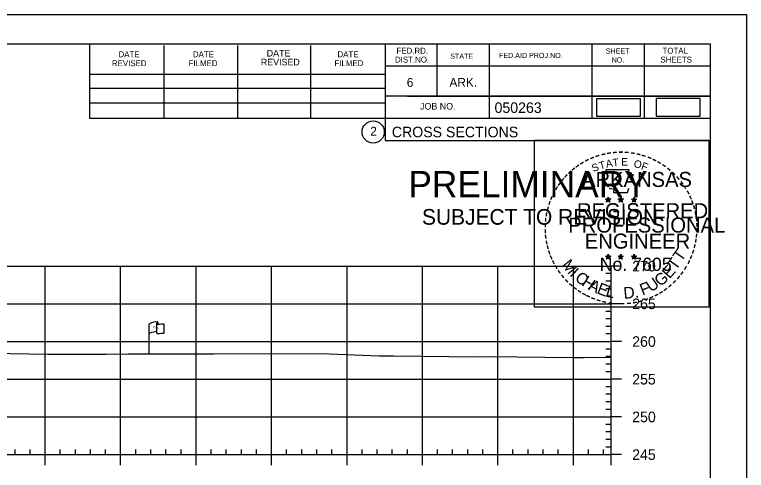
# Model space of a CAD drawing. Extents: x 1365647 to 1367999, y 387113 to 400173.
# Drawn here: x 1365960 to 1366057, y 387525.6 to 387586.1 of the extents above; entities that cross this region are included whole.
import ezdxf

# ---------------------------------------------------------------- set-up
doc = ezdxf.new("R2010")
doc.units = 0
for name, color, linetype in [('E_Existing ROW', 7, 'Continuous'), ('R_Axis', 7, 'Continuous'), ('R_Axis Annot', 7, 'Continuous'), ('R_Border', 7, 'Continuous'), ('R_Border PE', 7, 'Continuous'), ('R_Border Prem', 7, 'Continuous'), ('R_Detour', 7, 'Continuous'), ('R_Exist Surface', 7, 'Continuous'), ('R_Grid', 7, 'Continuous'), ('R_No Plot', 7, 'Continuous')]:
    doc.layers.add(name, color=color, linetype=linetype)

msp = doc.modelspace()

# ---------------------------------------------------------------- linework, layer by layer
at = {"layer": 'E_Existing ROW'}
for p, q in [((1365979.033, 387545.272), (1365979.033, 387545.031)), ((1365977.87, 387541.07), (1365977.87, 387545.021)), ((1365978.866, 387545.116), (1365978.866, 387545.102)), ((1365978.866, 387545.102), (1365978.866, 387543.875)), ((1365979.801, 387545.078), (1365979.801, 387543.838))]:
    msp.add_line(p, q, dxfattribs=at)
for centre, radius, start, end in [((1365978.943, 387545.116), 0.078, 88.6458, 274.28284), ((1365978.955, 387545.272), 0.0783, 263.07118, 93.95638), ((1365978.944, 387543.875), 0.0783, 180, 273.95638)]:
    msp.add_arc(centre, radius, start, end, dxfattribs=at)
for centre, major_axis, ratio, start_param, end_param in [((1365979.452, 387545.064), (-1.582, -0.043), 0.19887, 5.030368, 6.283185), ((1365980.159, 387545.18), (-1.227, -0.134), 0.052933, 0.159456, 1.268315), ((1365979.447, 387543.746), (-1.582, -0.043), 0.19887, 5.083035, 6.194897), ((1365980.159, 387543.94), (-1.227, -0.134), 0.052933, 0.159456, 1.268315)]:
    msp.add_ellipse(centre, major_axis=major_axis, ratio=ratio, start_param=start_param, end_param=end_param, dxfattribs=at)
at = {"layer": 'R_Axis'}
for p, q in [((1366039.095, 387527.717), (1366039.095, 387552.717)), ((1366040.495, 387552.717), (1366039.095, 387552.717)), ((1366039.095, 387551.717), (1366038.395, 387551.717)), ((1366039.095, 387550.717), (1366038.395, 387550.717)), ((1366039.095, 387549.717), (1366038.395, 387549.717)), ((1366039.095, 387548.717), (1366038.395, 387548.717)), ((1366040.495, 387547.717), (1366039.095, 387547.717)), ((1366039.095, 387546.717), (1366038.395, 387546.717)), ((1366039.095, 387545.717), (1366038.395, 387545.717)), ((1366039.095, 387544.717), (1366038.395, 387544.717)), ((1366039.095, 387543.717), (1366038.395, 387543.717)), ((1366040.495, 387542.717), (1366039.095, 387542.717)), ((1366039.095, 387541.717), (1366038.395, 387541.717)), ((1366039.095, 387540.717), (1366038.395, 387540.717)), ((1366039.095, 387539.717), (1366038.395, 387539.717)), ((1366039.095, 387538.717), (1366038.395, 387538.717)), ((1366040.495, 387537.717), (1366039.095, 387537.717)), ((1366039.095, 387536.717), (1366038.395, 387536.717)), ((1366039.095, 387535.717), (1366038.395, 387535.717)), ((1366039.095, 387534.717), (1366038.395, 387534.717)), ((1366039.095, 387533.717), (1366038.395, 387533.717)), ((1366040.495, 387532.717), (1366039.095, 387532.717)), ((1366039.095, 387531.717), (1366038.395, 387531.717)), ((1366039.095, 387530.717), (1366038.395, 387530.717)), ((1366039.095, 387529.717), (1366038.395, 387529.717)), ((1366039.095, 387528.717), (1366038.395, 387528.717)), ((1365749.095, 387527.717), (1366039.095, 387527.717)), ((1365960.095, 387527.717), (1365960.095, 387528.417)), ((1365962.095, 387527.717), (1365962.095, 387528.417)), ((1365964.095, 387526.317), (1365964.095, 387527.717)), ((1365966.095, 387527.717), (1365966.095, 387528.417)), ((1365968.095, 387527.717), (1365968.095, 387528.417)), ((1365970.095, 387527.717), (1365970.095, 387528.417)), ((1365972.095, 387527.717), (1365972.095, 387528.417)), ((1365974.095, 387526.317), (1365974.095, 387527.717)), ((1365976.095, 387527.717), (1365976.095, 387528.417)), ((1365978.095, 387527.717), (1365978.095, 387528.417)), ((1365980.095, 387527.717), (1365980.095, 387528.417)), ((1365982.095, 387527.717), (1365982.095, 387528.417)), ((1365984.095, 387526.317), (1365984.095, 387527.717)), ((1365986.095, 387527.717), (1365986.095, 387528.417)), ((1365988.095, 387527.717), (1365988.095, 387528.417)), ((1365990.095, 387527.717), (1365990.095, 387528.417)), ((1365992.095, 387527.717), (1365992.095, 387528.417)), ((1365994.095, 387526.317), (1365994.095, 387527.717)), ((1365996.095, 387527.717), (1365996.095, 387528.417)), ((1365998.095, 387527.717), (1365998.095, 387528.417)), ((1366000.095, 387527.717), (1366000.095, 387528.417)), ((1366002.095, 387527.717), (1366002.095, 387528.417)), ((1366004.095, 387526.317), (1366004.095, 387527.717)), ((1366006.095, 387527.717), (1366006.095, 387528.417)), ((1366008.095, 387527.717), (1366008.095, 387528.417)), ((1366010.095, 387527.717), (1366010.095, 387528.417)), ((1366012.095, 387527.717), (1366012.095, 387528.417)), ((1366014.095, 387526.317), (1366014.095, 387527.717)), ((1366016.095, 387527.717), (1366016.095, 387528.417)), ((1366018.095, 387527.717), (1366018.095, 387528.417)), ((1366020.095, 387527.717), (1366020.095, 387528.417)), ((1366022.095, 387527.717), (1366022.095, 387528.417)), ((1366024.095, 387526.317), (1366024.095, 387527.717)), ((1366026.095, 387527.717), (1366026.095, 387528.417)), ((1366028.095, 387527.717), (1366028.095, 387528.417)), ((1366030.095, 387527.717), (1366030.095, 387528.417)), ((1366032.095, 387527.717), (1366032.095, 387528.417)), ((1366034.095, 387526.317), (1366034.095, 387527.717)), ((1366036.095, 387527.717), (1366036.095, 387528.417)), ((1366038.095, 387527.717), (1366038.095, 387528.417)), ((1366039.095, 387526.317), (1366039.095, 387527.717)), ((1366040.495, 387527.717), (1366039.095, 387527.717))]:
    msp.add_line(p, q, dxfattribs=at)
at = {"layer": 'R_Border'}
for p, q in [((1365736.095, 387582.177), (1366052.275, 387582.177)), ((1365970.015, 387572.297), (1365970.015, 387582.177)), ((1365979.875, 387572.297), (1365979.875, 387581.977)), ((1365989.635, 387572.297), (1365989.635, 387581.977)), ((1365999.315, 387572.297), (1365999.315, 387581.977)), ((1366009.175, 387582.177), (1366009.175, 387569.377)), ((1366016.015, 387582.177), (1366016.015, 387575.237)), ((1366022.955, 387582.177), (1366022.955, 387572.297)), ((1366036.535, 387582.177), (1366036.535, 387572.297)), ((1366043.475, 387582.177), (1366043.475, 387572.297)), ((1366052.275, 387376.717), (1366052.275, 387582.177)), ((1366052.275, 387579.237), (1366009.175, 387579.237)), ((1366052.275, 387579.257), (1366052.275, 387579.257)), ((1365970.015, 387578.157), (1366009.175, 387578.157)), ((1365970.015, 387576.297), (1366009.175, 387576.297)), ((1366052.275, 387575.237), (1366009.175, 387575.237)), ((1366012.135, 387575.237), (1366052.275, 387575.237)), ((1365970.015, 387572.297), (1365970.015, 387574.357)), ((1365970.015, 387574.357), (1366009.175, 387574.357)), ((1366052.275, 387572.297), (1365970.015, 387572.297)), ((1366009.175, 387569.377), (1366052.275, 387569.377))]:
    msp.add_line(p, q, dxfattribs=at)
msp.add_circle((1366007.562, 387570.512), 1.467, dxfattribs=at)
at = {"layer": 'R_Border PE'}
for p, q in [((1366038.356, 387561.623), (1366038.705, 387561.512)), ((1366038.356, 387561.623), (1366038.609, 387561.578)), ((1366038.356, 387561.623), (1366038.593, 387561.501)), ((1366038.705, 387561.877), (1366038.664, 387561.625)), ((1366038.705, 387561.512), (1366038.705, 387561.877)), ((1366038.705, 387561.877), (1366038.754, 387561.627)), ((1366039.052, 387561.623), (1366038.705, 387561.512)), ((1366039.052, 387561.623), (1366038.766, 387561.574)), ((1366039.052, 387561.623), (1366038.848, 387561.521)), ((1366040.026, 387561.623), (1366040.375, 387561.512)), ((1366040.026, 387561.623), (1366040.279, 387561.578)), ((1366040.026, 387561.623), (1366040.263, 387561.501)), ((1366040.375, 387561.877), (1366040.334, 387561.625)), ((1366040.375, 387561.512), (1366040.375, 387561.877)), ((1366040.375, 387561.877), (1366040.424, 387561.627)), ((1366040.722, 387561.623), (1366040.375, 387561.512)), ((1366040.722, 387561.623), (1366040.436, 387561.574)), ((1366040.722, 387561.623), (1366040.518, 387561.521)), ((1366041.79, 387561.611), (1366042.139, 387561.5)), ((1366041.79, 387561.611), (1366042.043, 387561.566)), ((1366041.79, 387561.611), (1366042.027, 387561.489)), ((1366042.139, 387561.865), (1366042.098, 387561.613)), ((1366042.139, 387561.5), (1366042.139, 387561.865)), ((1366042.139, 387561.865), (1366042.188, 387561.615)), ((1366042.486, 387561.611), (1366042.139, 387561.5)), ((1366042.486, 387561.611), (1366042.2, 387561.562)), ((1366042.486, 387561.611), (1366042.282, 387561.509)), ((1366038.489, 387561.215), (1366038.705, 387561.512)), ((1366038.489, 387561.215), (1366038.615, 387561.459)), ((1366038.489, 387561.215), (1366038.703, 387561.432)), ((1366038.918, 387561.215), (1366038.703, 387561.429)), ((1366038.918, 387561.215), (1366038.705, 387561.512)), ((1366038.918, 387561.215), (1366038.781, 387561.506)), ((1366040.159, 387561.215), (1366040.375, 387561.512)), ((1366040.159, 387561.215), (1366040.285, 387561.459)), ((1366040.159, 387561.215), (1366040.373, 387561.432)), ((1366040.588, 387561.215), (1366040.373, 387561.429)), ((1366040.588, 387561.215), (1366040.375, 387561.512)), ((1366040.588, 387561.215), (1366040.451, 387561.506)), ((1366041.923, 387561.203), (1366042.139, 387561.5)), ((1366041.923, 387561.203), (1366042.049, 387561.447)), ((1366041.923, 387561.203), (1366042.137, 387561.42)), ((1366042.352, 387561.203), (1366042.137, 387561.417)), ((1366042.352, 387561.203), (1366042.139, 387561.5)), ((1366042.352, 387561.203), (1366042.215, 387561.494)), ((1366038.352, 387554.05), (1366038.701, 387553.939)), ((1366038.352, 387554.05), (1366038.605, 387554.005)), ((1366038.352, 387554.05), (1366038.589, 387553.928)), ((1366038.485, 387553.642), (1366038.701, 387553.939)), ((1366038.485, 387553.642), (1366038.611, 387553.886)), ((1366038.485, 387553.642), (1366038.699, 387553.859)), ((1366038.701, 387554.304), (1366038.66, 387554.052)), ((1366038.914, 387553.642), (1366038.699, 387553.856)), ((1366038.701, 387553.939), (1366038.701, 387554.304)), ((1366038.701, 387554.304), (1366038.75, 387554.054)), ((1366039.048, 387554.05), (1366038.701, 387553.939)), ((1366038.914, 387553.642), (1366038.701, 387553.939)), ((1366039.048, 387554.05), (1366038.762, 387554.001)), ((1366038.914, 387553.642), (1366038.777, 387553.933)), ((1366039.048, 387554.05), (1366038.844, 387553.948)), ((1366040.021, 387554.05), (1366040.37, 387553.939)), ((1366040.021, 387554.05), (1366040.274, 387554.005)), ((1366040.021, 387554.05), (1366040.258, 387553.928)), ((1366040.154, 387553.642), (1366040.37, 387553.939)), ((1366040.154, 387553.642), (1366040.28, 387553.886)), ((1366040.154, 387553.642), (1366040.368, 387553.859)), ((1366040.37, 387554.304), (1366040.329, 387554.052)), ((1366040.583, 387553.642), (1366040.368, 387553.856)), ((1366040.37, 387553.939), (1366040.37, 387554.304)), ((1366040.37, 387554.304), (1366040.419, 387554.054)), ((1366040.717, 387554.05), (1366040.37, 387553.939)), ((1366040.583, 387553.642), (1366040.37, 387553.939)), ((1366040.717, 387554.05), (1366040.431, 387554.001)), ((1366040.583, 387553.642), (1366040.446, 387553.933)), ((1366040.717, 387554.05), (1366040.513, 387553.948)), ((1366041.788, 387554.04), (1366042.137, 387553.929)), ((1366041.788, 387554.04), (1366042.041, 387553.995)), ((1366041.788, 387554.04), (1366042.025, 387553.918)), ((1366041.921, 387553.632), (1366042.137, 387553.929)), ((1366041.921, 387553.632), (1366042.047, 387553.876)), ((1366041.921, 387553.632), (1366042.135, 387553.849)), ((1366042.137, 387554.294), (1366042.096, 387554.042)), ((1366042.35, 387553.632), (1366042.135, 387553.846)), ((1366042.137, 387553.929), (1366042.137, 387554.294)), ((1366042.137, 387554.294), (1366042.186, 387554.044)), ((1366042.484, 387554.04), (1366042.137, 387553.929)), ((1366042.35, 387553.632), (1366042.137, 387553.929)), ((1366042.484, 387554.04), (1366042.198, 387553.991)), ((1366042.35, 387553.632), (1366042.213, 387553.923)), ((1366042.484, 387554.04), (1366042.28, 387553.938))]:
    msp.add_line(p, q, dxfattribs=at)
for points in [[(1366038.397, 387565.501), (1366038.666, 387564.674)], [(1366041.908, 387564.579), (1366042.05, 387564.863), (1366041.365, 387564.839), (1366041.513, 387565.501), (1366038.397, 387565.501)], [(1366038.889, 387563.078), (1366038.889, 387562.991), (1366039.452, 387562.972), (1366039.398, 387562.499), (1366041.268, 387562.499), (1366041.469, 387563.035)], [(1366038.705, 387561.877), (1366038.918, 387561.215), (1366038.356, 387561.623), (1366039.052, 387561.623), (1366038.489, 387561.215), (1366038.705, 387561.877)], [(1366040.375, 387561.877), (1366040.588, 387561.215), (1366040.026, 387561.623), (1366040.722, 387561.623), (1366040.159, 387561.215), (1366040.375, 387561.877)], [(1366042.139, 387561.865), (1366042.352, 387561.203), (1366041.79, 387561.611), (1366042.486, 387561.611), (1366041.923, 387561.203), (1366042.139, 387561.865)], [(1366038.701, 387554.304), (1366038.914, 387553.642), (1366038.352, 387554.05), (1366039.048, 387554.05), (1366038.485, 387553.642), (1366038.701, 387554.304)], [(1366040.37, 387554.304), (1366040.583, 387553.642), (1366040.021, 387554.05), (1366040.717, 387554.05), (1366040.154, 387553.642), (1366040.37, 387554.304)], [(1366042.137, 387554.294), (1366042.35, 387553.632), (1366041.788, 387554.04), (1366042.484, 387554.04), (1366041.921, 387553.632), (1366042.137, 387554.294)]]:
    msp.add_lwpolyline(points, dxfattribs=at)
for centre, radius in [((1366038.704, 387561.512), 0.172), ((1366038.704, 387561.512), 0.145), ((1366038.704, 387561.512), 0.116), ((1366038.704, 387561.512), 0.0991), ((1366040.374, 387561.512), 0.172), ((1366040.374, 387561.512), 0.145), ((1366040.374, 387561.512), 0.116), ((1366040.374, 387561.512), 0.0991), ((1366042.138, 387561.5), 0.172), ((1366042.138, 387561.5), 0.145), ((1366042.138, 387561.5), 0.116), ((1366038.704, 387561.512), 0.0747), ((1366038.704, 387561.512), 0.0495), ((1366038.704, 387561.512), 0.0296), ((1366040.374, 387561.512), 0.0747), ((1366040.374, 387561.512), 0.0495), ((1366040.374, 387561.512), 0.0296), ((1366042.138, 387561.5), 0.0991), ((1366042.138, 387561.5), 0.0747), ((1366042.138, 387561.5), 0.0495), ((1366042.138, 387561.5), 0.0296), ((1366038.7, 387553.939), 0.172), ((1366038.7, 387553.939), 0.145), ((1366038.7, 387553.939), 0.116), ((1366038.7, 387553.939), 0.0991), ((1366038.7, 387553.939), 0.0747), ((1366038.7, 387553.939), 0.0495), ((1366038.7, 387553.939), 0.0296), ((1366040.369, 387553.939), 0.172), ((1366040.369, 387553.939), 0.145), ((1366040.369, 387553.939), 0.116), ((1366040.369, 387553.939), 0.0991), ((1366040.369, 387553.939), 0.0747), ((1366040.369, 387553.939), 0.0495), ((1366040.369, 387553.939), 0.0296), ((1366042.136, 387553.929), 0.172), ((1366042.136, 387553.929), 0.145), ((1366042.136, 387553.929), 0.116), ((1366042.136, 387553.929), 0.0991), ((1366042.136, 387553.929), 0.0747), ((1366042.136, 387553.929), 0.0495), ((1366042.136, 387553.929), 0.0296)]:
    msp.add_circle(centre, radius, dxfattribs=at)
at = {"layer": 'R_Detour'}
for points in [[(1366037.165, 387572.584), (1366042.998, 387572.584), (1366042.998, 387574.894), (1366037.165, 387574.894)], [(1366045.079, 387572.619), (1366050.912, 387572.619), (1366050.912, 387574.929), (1366045.079, 387574.929)]]:
    msp.add_lwpolyline(points, close=True, dxfattribs=at)
at = {"layer": 'R_Exist Surface'}
msp.add_lwpolyline([(1365949.306, 387541.299), (1365964.43, 387541.045), (1365972.154, 387541.056), (1365975.114, 387541.065), (1365986.443, 387541.086), (1365997.829, 387541.108), (1366001.777, 387541.085), (1366008.342, 387540.821), (1366010.247, 387540.81), (1366021.288, 387540.682), (1366022.901, 387540.725), (1366034.089, 387540.592), (1366035.484, 387540.59), (1366039.095, 387540.639)], dxfattribs=at)
at = {"layer": 'R_Grid'}
for p, q in [((1365749.095, 387552.717), (1366039.095, 387552.717)), ((1365964.095, 387527.717), (1365964.095, 387552.717)), ((1365974.095, 387527.717), (1365974.095, 387552.717)), ((1365984.095, 387527.717), (1365984.095, 387552.717)), ((1365994.095, 387527.717), (1365994.095, 387552.717)), ((1366004.095, 387527.717), (1366004.095, 387552.717)), ((1366014.095, 387527.717), (1366014.095, 387552.717)), ((1366024.095, 387527.717), (1366024.095, 387552.717)), ((1366034.095, 387527.717), (1366034.095, 387552.717)), ((1366039.095, 387527.717), (1366039.095, 387552.717)), ((1365749.095, 387547.717), (1366039.095, 387547.717)), ((1365749.095, 387542.717), (1366039.095, 387542.717)), ((1365749.095, 387537.717), (1366039.095, 387537.717)), ((1365749.095, 387532.717), (1366039.095, 387532.717)), ((1365749.095, 387527.717), (1366039.095, 387527.717))]:
    msp.add_line(p, q, dxfattribs=at)
at = {"layer": 'R_No Plot'}
msp.add_line((1365723.694, 387586.071), (1366057.027, 387586.071), dxfattribs=at)
for points in [[(1365723.687, 387586.071), (1366057.027, 387586.071), (1366057.027, 387372.734), (1365723.687, 387372.734)], [(1366028.946, 387569.409), (1366052.044, 387569.409), (1366052.044, 387547.259), (1366028.946, 387547.259)]]:
    msp.add_lwpolyline(points, close=True, dxfattribs=at)

# ---------------------------------------------------------------- texts
at = {"layer": 'E_Existing ROW'}
for s, height, rotation, p in [('R ', 0.2, 9.98841, (1365978.39, 387544.523)), (' O', 0.2, 9.98841, (1365978.535, 387544.568)), ('W', 0.2, 351.17882, (1365978.865, 387544.399)), ('DWB 11-9-07', 0.001, 90, (1365979.033, 387545.032)), ('DWB 11-9-07', 0.001, 5.07169, (1365979.791, 387543.838)), ('DWB 11-9-07', 0.001, 90, (1365977.87, 387541.071))]:
    msp.add_text(s, height=height, rotation=rotation, dxfattribs=at).set_placement(p)
at = {"layer": 'R_Axis Annot'}
for s, p in [('270', (1366041.895, 387552.017)), ('265', (1366041.895, 387547.017)), ('260', (1366041.895, 387542.017)), ('255', (1366041.895, 387537.017)), ('250', (1366041.895, 387532.017)), ('245', (1366041.895, 387527.017))]:
    msp.add_text(s, height=1.4, dxfattribs=at).set_placement(p)
at = {"layer": 'R_Border'}
for s, height, p in [('DATE', 0.7819, (1365973.815, 387580.417)), ('DATE', 0.7819, (1365983.675, 387580.417)), ('DATE', 0.8792, (1365993.455, 387580.517)), ('DATE', 0.7819, (1366002.835, 387580.417)), ('FED.RD.', 0.7819, (1366010.655, 387580.897)), ('FED.AID PROJ.NO.', 0.684, (1366024.235, 387580.317)), ('SHEET', 0.684, (1366038.395, 387580.897)), ('TOTAL', 0.7819, (1366045.915, 387580.897)), ('REVISED', 0.8792, (1365992.675, 387579.337)), ('DIST.NO.', 0.7819, (1366010.455, 387579.717)), ('STATE', 0.684, (1366017.775, 387580.217)), ('NO.', 0.684, (1366039.175, 387579.717)), ('SHEETS', 0.7819, (1366045.635, 387579.717)), ('REVISED', 0.7819, (1365972.935, 387579.237)), ('FILMED', 0.7819, (1365983.095, 387579.237)), ('FILMED', 0.7819, (1366002.435, 387579.237)), ('6', 1.172, (1366012.015, 387576.497)), ('ARK.', 1.1723, (1366017.675, 387576.497)), ('JOB NO.', 0.8792, (1366013.775, 387573.477)), ('050263', 1.4, (1366023.651, 387573.036)), ('2', 1.172, (1366007.179, 387570.026)), ('CROSS SECTIONS', 1.4, (1366010.038, 387569.807))]:
    msp.add_text(s, height=height, rotation=360, dxfattribs=at).set_placement(p)
at = {"layer": 'R_Border PE'}
for s, height, rotation, p in [('-', 1.6, 19.17608, (1366037.145, 387566.628)), ('-', 1.6, 13.63015, (1366037.895, 387566.869)), ('-', 1.6, 10.21935, (1366038.573, 387567.031)), ('-', 1.6, 5.89682, (1366039.302, 387567.141)), ('-', 1.6, 0.18623, (1366040.074, 387567.213)), ('-', 1.6, 357.74304, (1366040.797, 387567.2)), ('-', 1.6, 352.16172, (1366041.541, 387567.144)), ('-', 1.6, 347.20489, (1366042.26, 387567.03)), ('-', 1.6, 342.3362, (1366042.895, 387566.875)), ('-', 1.6, 34.06357, (1366035.281, 387565.672)), ('-', 1.6, 28.79182, (1366035.878, 387566.042)), ('-', 1.6, 24.30721, (1366036.511, 387566.359)), ('T', 1, 16.4036, (1366037.666, 387565.51)), ('A', 1, 11.21318, (1366038.492, 387565.761)), ('T', 1, 6.02276, (1366039.341, 387565.927)), ('E', 1, 0.83234, (1366040.446, 387566.037)), ('O', 1, 350.4515, (1366042.05, 387565.827)), ('F', 1, 340.07066, (1366043.004, 387565.599)), ('-', 1.6, 337.85509, (1366043.63, 387566.652)), ('-', 1.6, 334.12109, (1366044.261, 387566.381)), ('-', 1.6, 329.64089, (1366044.84, 387566.098)), ('-', 1.6, 38.95066, (1366034.227, 387564.899)), ('-', 1.6, 36.23174, (1366034.703, 387565.277)), ('S', 1, 21.59401, (1366036.752, 387565.179)), ('-', 1.6, 325.86266, (1366045.483, 387565.737)), ('-', 1.6, 320.52971, (1366046.093, 387565.311)), ('-', 1.6, 48.42305, (1366033.346, 387564.004)), ('-', 1.6, 42.96224, (1366033.794, 387564.482)), ('ARKANSAS', 2, 360, (1366035.25, 387563.213)), ('-', 1.6, 315.57859, (1366046.692, 387564.823)), ('-', 1.6, 309.87973, (1366047.261, 387564.273)), ('-', 1.6, 54.23247, (1366032.53, 387562.951)), ('-', 1.6, 50.61417, (1366032.943, 387563.518)), ('-', 1.6, 306.65218, (1366047.786, 387563.671)), ('-', 1.6, 62.87135, (1366031.892, 387561.81)), ('-', 1.6, 58.07063, (1366032.205, 387562.424)), ('-', 1.4, 303.67529, (1366048.272, 387563.103)), ('-', 1.6, 299.66835, (1366048.591, 387562.496)), ('-', 1.6, 67.77427, (1366031.633, 387561.199)), ('-', 1.6, 294.66279, (1366048.915, 387561.884)), ('-', 1.6, 72.39447, (1366031.414, 387560.569)), ('REGISTERED', 2, 360, (1366034.572, 387559.064)), ('DWB', 0.01, 360, (1366038.691, 387561.507)), ('DWB', 0.01, 360, (1366040.361, 387561.507)), ('DWB', 0.01, 360, (1366042.125, 387561.495)), ('-', 1.6, 290.57283, (1366049.172, 387561.307)), ('-', 1.6, 285.12326, (1366049.406, 387560.727)), ('-', 1.6, 81.20126, (1366031.085, 387559.142)), ('-', 1.6, 75.46096, (1366031.217, 387559.855)), ('-', 1.6, 280.54934, (1366049.606, 387559.985)), ('-', 1.6, 85.18634, (1366031.009, 387558.451)), ('PROFESSIONAL', 2, 360, (1366033.424, 387557.16)), ('-', 1.6, 276.59616, (1366049.768, 387559.217)), ('-', 1.6, 89.06224, (1366030.984, 387557.75)), ('-', 1.6, 274.33011, (1366049.828, 387558.495)), ('-', 1.6, 269.94067, (1366049.862, 387557.863)), ('-', 1.6, 94.19588, (1366031.019, 387557.025)), ('-', 1.6, 98.94793, (1366031.091, 387556.358)), ('ENGINEER', 2, 360, (1366035.611, 387555.035)), ('-', 1.6, 263.5172, (1366049.843, 387557.197)), ('-', 1.6, 101.71495, (1366031.226, 387555.625)), ('-', 1.6, 260.99529, (1366049.772, 387556.543)), ('-', 1.6, 105.45785, (1366031.388, 387555.03)), ('T', 1.54, 55.05496, (1366048.42, 387553.204)), ('-', 1.6, 252.86809, (1366049.481, 387555.145)), ('-', 1.6, 255.7626, (1366049.662, 387555.865)), ('-', 1.6, 109.08742, (1366031.603, 387554.399)), ('-', 1.6, 114.06432, (1366031.857, 387553.803)), ('No. 7605', 1.757, 360, (1366037.585, 387552.084)), ('DWB', 0.01, 360, (1366038.686, 387553.935)), ('DWB', 0.01, 360, (1366040.355, 387553.933)), ('DWB', 0.01, 360, (1366042.122, 387553.924)), ('T', 1.54, 55.05496, (1366047.689, 387552.084)), ('-', 1.6, 247.88866, (1366049.258, 387554.472)), ('-', 1.6, 115.72885, (1366032.162, 387553.185)), ('M', 1.54, 308.91747, (1366032.472, 387552.83)), ('E', 1.54, 48.73133, (1366046.843, 387550.957)), ('-', 1.6, 244.61971, (1366048.996, 387553.843)), ('-', 1.6, 120.44712, (1366032.519, 387552.599)), ('-', 1.6, 125.89344, (1366032.922, 387552.038)), ('I', 1.54, 316.46364, (1366033.514, 387551.51)), ('-', 1.6, 233.84524, (1366048.2, 387552.438)), ('-', 1.6, 239.07125, (1366048.602, 387553.091)), ('-', 1.6, 130.71812, (1366033.384, 387551.486)), ('-', 1.6, 134.22381, (1366033.901, 387550.941)), ('C', 1.54, 324.01974, (1366034.187, 387550.887)), ('H', 1.54, 327.53419, (1366035.097, 387550.232)), ('U', 1.54, 34.40523, (1366044.391, 387549.204)), ('G', 1.54, 38.21734, (1366045.59, 387549.937)), ('-', 1.6, 231.25377, (1366047.77, 387551.872)), ('-', 1.6, 138.93382, (1366034.426, 387550.477)), ('-', 1.6, 144.64634, (1366034.982, 387550.071)), ('A', 1.54, 332.55127, (1366035.951, 387549.695)), ('E', 1.54, 339.20679, (1366037.109, 387549.133)), ('L', 1.54, 346.2929, (1366038.301, 387548.709)), ('D.', 1.54, 5.26016, (1366040.804, 387548.372)), ('F', 1.54, 20.82016, (1366043.254, 387548.81)), ('-', 1.6, 221.08509, (1366046.769, 387550.799)), ('-', 1.6, 225.76533, (1366047.291, 387551.308)), ('-', 1.6, 148.08978, (1366035.543, 387549.7)), ('-', 1.6, 151.57039, (1366036.122, 387549.375)), ('-', 1.6, 207.35684, (1366045.128, 387549.594)), ('-', 1.6, 212.24909, (1366045.686, 387549.94)), ('-', 1.6, 215.73633, (1366046.22, 387550.327)), ('-', 1.6, 154.60019, (1366036.644, 387549.128)), ('-', 1.6, 158.56121, (1366037.268, 387548.874)), ('-', 1.6, 162.79826, (1366037.955, 387548.661)), ('-', 1.6, 167.55551, (1366038.67, 387548.497)), ('-', 1.6, 195.47429, (1366043.208, 387548.76)), ('-', 1.6, 200.71842, (1366043.885, 387549.002)), ('-', 1.6, 204.25161, (1366044.504, 387549.275)), ('-', 1.6, 173.11546, (1366039.442, 387548.387)), ('-', 1.6, 176.51827, (1366040.19, 387548.334)), ('-', 1.6, 181.59176, (1366040.934, 387548.353)), ('-', 1.6, 185.81666, (1366041.743, 387548.429)), ('-', 1.6, 191.28576, (1366042.479, 387548.561))]:
    msp.add_text(s, height=height, rotation=rotation, dxfattribs=at).set_placement(p)
at = {"layer": 'R_Border Prem'}
for s, height, p in [('PRELIMINARY', 3.5, (1366012.226, 387561.84)), ('DWB', 0.01, (1366012.973, 387563.689)), ('SUBJECT TO REVISION', 2.07511, (1366014.035, 387558.211))]:
    msp.add_text(s, height=height, rotation=360, dxfattribs=at).set_placement(p)

doc.saveas('drawing.dxf')
